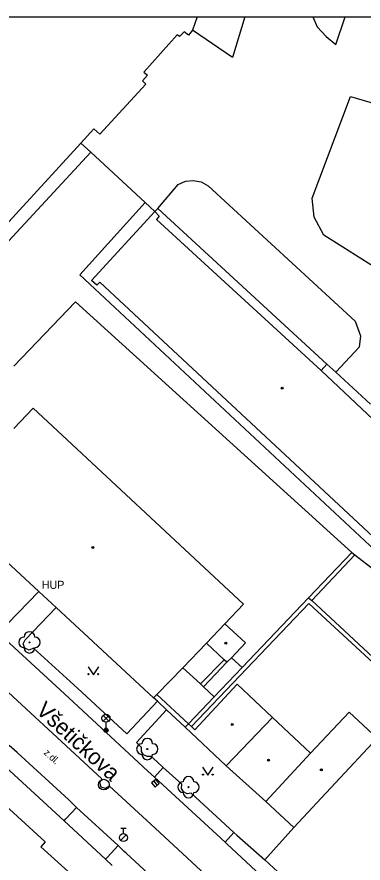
# Model space of a CAD drawing. Extents: x -600309 to -598967, y -1161267 to -1160292.
# Drawn here: x -599390.8 to -599358.4, y -1160371.7 to -1160292.3 of the extents above; entities that cross this region are included whole.
import ezdxf

# ---------------------------------------------------------------- set-up
doc = ezdxf.new("R2010")
doc.units = 0
for name, color, linetype in [('Level 10', 7, 'Continuous'), ('Level 11', 7, 'Continuous'), ('Level 22', 7, 'Continuous'), ('Level 27', 7, 'Continuous'), ('Level 28', 7, 'Continuous'), ('Level 33', 7, 'Continuous'), ('Level 36', 7, 'Continuous'), ('Level 39', 7, 'Continuous'), ('Level 40', 7, 'Continuous'), ('Level 41', 7, 'Continuous'), ('Level 49', 7, 'Continuous'), ('Level 5', 7, 'Continuous'), ('Level 7', 7, 'Continuous'), ('Vrstva 63', 7, 'Continuous')]:
    doc.layers.add(name, color=color, linetype=linetype)

msp = doc.modelspace()

# ---------------------------------------------------------------- linework, layer by layer
at = {"layer": 'Level 10'}
for points in [[(-599401.32, -1160341.98), (-599385.92, -1160356.18), (-599378.5, -1160363.04), (-599377.89, -1160363.6), (-599371.28, -1160369.71), (-599371.09, -1160369.89)], [(-599390.76, -1160361.29), (-599391.49, -1160360.62)], [(-599390.76, -1160361.29), (-599385.92, -1160365.74), (-599385.2, -1160366.44)], [(-599374.44, -1160365.09), (-599370.45, -1160368.79), (-599370.19, -1160369.03)], [(-599381.29, -1160370.02), (-599385.2, -1160366.44)], [(-599370.19, -1160369.03), (-599367.56, -1160371.34)], [(-599380.73, -1160370.56), (-599381.29, -1160370.02)], [(-599354, -1160385.71), (-599354.65, -1160385.15), (-599354.76, -1160385.06), (-599356.8, -1160383.15), (-599371.09, -1160369.89)], [(-599380.55, -1160370.74), (-599380.73, -1160370.56)], [(-599380.55, -1160370.74), (-599375.95, -1160374.98), (-599370.05, -1160380.45), (-599369.49, -1160380.97), (-599367.36, -1160382.95), (-599366.85, -1160383.42), (-599361.54, -1160388.34), (-599357.42, -1160392.15)]]:
    msp.add_lwpolyline(points, dxfattribs=at)
at = {"layer": 'Level 11'}
for points in [[(-599369.4117, -1160292.3474), (-599370.59, -1160296.15), (-599374.34, -1160293.59)], [(-599363.0597, -1160292.3474), (-599362.6599, -1160293.28), (-599361.81, -1160294.18), (-599360.89, -1160294.94), (-599360.0359, -1160292.3474)], [(-599359.54, -1160299.8), (-599332.05, -1160307.88), (-599327.19, -1160309.81), (-599325.02, -1160311.61), (-599323.98, -1160313.27), (-599323.37, -1160315.9099), (-599324.01, -1160320.98), (-599324.9099, -1160323.15), (-599326.9, -1160323.4), (-599330.49, -1160323.02), (-599339.09, -1160320.83), (-599342.4099, -1160322.05), (-599356.08, -1160316.54), (-599362.03, -1160312.8), (-599362.94, -1160311.13), (-599363.11, -1160309.35), (-599359.54, -1160299.8)], [(-599384.78, -1160304.17), (-599383.84, -1160305.01)], [(-599383.84, -1160305.01), (-599398.51, -1160320.85)], [(-599383.84, -1160305.01), (-599378.75, -1160309.75)], [(-599375.68, -1160308.05), (-599374.99, -1160307.75), (-599374.25, -1160307.67), (-599373.51, -1160307.81), (-599372.85, -1160308.17)], [(-599377.58, -1160310.29), (-599375.68, -1160308.05)], [(-599372.85, -1160308.17), (-599359.1, -1160320.85), (-599358.58, -1160322.25), (-599358.7199, -1160323.31), (-599360.9099, -1160325.63)], [(-599353.02, -1160332.88), (-599347.38, -1160338.17), (-599353.9699, -1160345.4), (-599384.88, -1160316.51), (-599378.75, -1160309.75)], [(-599378.75, -1160309.75), (-599377.87, -1160310.57)], [(-599377.87, -1160310.57), (-599377.58, -1160310.29)], [(-599377.58, -1160310.29), (-599361.75, -1160324.9)], [(-599391.07, -1160325.08), (-599385.27, -1160319.04), (-599359.39, -1160342.55)], [(-599361.75, -1160324.9), (-599362.29, -1160325.5)], [(-599361.75, -1160324.9), (-599360.9099, -1160325.63)], [(-599360.9099, -1160325.63), (-599357.6599, -1160328.63)], [(-599388.25, -1160358.73), (-599389.05, -1160357.99), (-599394.95, -1160352.53), (-599403.75, -1160344.39), (-599409.39, -1160339.16)], [(-599363.45, -1160346.79), (-599359.39, -1160342.55)], [(-599359.39, -1160342.55), (-599359.11, -1160342.77)], [(-599359.11, -1160342.77), (-599363.14, -1160347.05)], [(-599359.11, -1160342.77), (-599354.48, -1160346.37), (-599340.55, -1160358.5)], [(-599388.71, -1160346.21), (-599391.64, -1160349.22)], [(-599374.42, -1160358.85), (-599363.43, -1160347.33), (-599330.9, -1160377.35)], [(-599363.45, -1160346.79), (-599369.68, -1160353.33)], [(-599363.45, -1160346.79), (-599363.14, -1160347.05)], [(-599363.14, -1160347.05), (-599345.17, -1160363.76)], [(-599390.01, -1160350.72), (-599387.1, -1160347.7)], [(-599389.23, -1160351.52), (-599389.63, -1160351.69), (-599390.03, -1160351.52), (-599390.19, -1160351.12), (-599390.01, -1160350.72)], [(-599385.09, -1160355.26), (-599389.23, -1160351.52)], [(-599373.58, -1160354.87), (-599371.36, -1160352.61)], [(-599371.12, -1160352.84), (-599373.29, -1160355.13)], [(-599370.67, -1160352.43), (-599369.68, -1160353.33)], [(-599375.23, -1160353.35), (-599373.58, -1160354.87)], [(-599369.68, -1160353.33), (-599372.3, -1160356.08)], [(-599385.09, -1160355.26), (-599380.48, -1160359.53)], [(-599373.58, -1160354.87), (-599373.29, -1160355.13)], [(-599373.29, -1160355.13), (-599372.3, -1160356.08)], [(-599377.68, -1160355.86), (-599374.71, -1160358.59)], [(-599372.3, -1160356.08), (-599374.71, -1160358.59)], [(-599380.48, -1160359.53), (-599377.62, -1160356.48)], [(-599375.01, -1160358.93), (-599376.77, -1160357.28), (-599377.62, -1160356.48), (-599377.9699, -1160356.1599)], [(-599376.77, -1160357.28), (-599379.57, -1160360.34)], [(-599382.81, -1160363.77), (-599388.25, -1160358.73)], [(-599379.57, -1160360.34), (-599379.11, -1160360.82)], [(-599378.21, -1160361.66), (-599378.58, -1160361.68), (-599378.91, -1160361.51), (-599379.11, -1160361.19), (-599379.11, -1160360.82)], [(-599378.21, -1160361.66), (-599377.68, -1160362.14), (-599377.07, -1160362.69), (-599375.32, -1160364.27)], [(-599377.07, -1160362.69), (-599377.89, -1160363.6)], [(-599382.1, -1160364.44), (-599382.46, -1160364.67), (-599382.87, -1160364.54), (-599383.02, -1160364.14), (-599382.81, -1160363.77)], [(-599359.16, -1160385.68), (-599364.43, -1160380.8), (-599367.58, -1160377.89), (-599378.24, -1160368.02), (-599382.1, -1160364.44)], [(-599374.44, -1160365.09), (-599374.82, -1160365.16), (-599375.17, -1160364.99), (-599375.36, -1160364.65), (-599375.32, -1160364.27)], [(-599386.18, -1160367.51), (-599385.2, -1160366.44)], [(-599386.36, -1160367.7), (-599386.18, -1160367.51)], [(-599370.45, -1160368.79), (-599371.28, -1160369.71)], [(-599382.29, -1160371.11), (-599381.29, -1160370.02)], [(-599382.46, -1160371.3), (-599382.29, -1160371.11)]]:
    msp.add_lwpolyline(points, dxfattribs=at)
at = {"layer": 'Level 22'}
for centre in [(-599389.6, -1160350.97), (-599378.56, -1160360.97), (-599374.7, -1160364.54)]:
    msp.add_circle(centre, 0.05, dxfattribs=at)
for centre, start, end in [((-599390.1, -1160350.97), 90, 270), ((-599389.6, -1160350.47), 0, 180), ((-599389.1, -1160350.97), 270, 90), ((-599389.6, -1160351.47), 180, 0), ((-599378.56, -1160360.47), 0, 180), ((-599379.06, -1160360.97), 90, 270), ((-599378.06, -1160360.97), 270, 90), ((-599378.56, -1160361.47), 180, 0), ((-599374.7, -1160364.04), 0, 180), ((-599375.2, -1160364.54), 90, 270), ((-599374.2, -1160364.54), 270, 90), ((-599374.7, -1160365.04), 180, 0)]:
    msp.add_arc(centre, 0.5, start, end, dxfattribs=at)
at = {"layer": 'Level 27'}
msp.add_line((-599377.9603, -1160363.9881), (-599377.6397, -1160364.3719), dxfattribs=at)
msp.add_lwpolyline([(-599378.1521, -1160364.1484), (-599377.8316, -1160364.5321), (-599377.4479, -1160364.2116), (-599377.7684, -1160363.8279)], close=True, dxfattribs=at)
msp.add_circle((-599382.63, -1160364.3), 0.5, dxfattribs=at)
at = {"layer": 'Level 28'}
for p, q in [((-599381.05, -1160368.395), (-599380.55, -1160368.395)), ((-599380.8, -1160368.895), (-599380.8, -1160368.395)), ((-599381.058, -1160369.542), (-599380.528, -1160369.012))]:
    msp.add_line(p, q, dxfattribs=at)
msp.add_circle((-599380.8, -1160369.27), 0.375, dxfattribs=at)
at = {"layer": 'Level 33'}
for p, q in [((-599382.695, -1160358.34), (-599382.165, -1160357.81)), ((-599382.695, -1160357.81), (-599382.165, -1160358.34)), ((-599382.43, -1160358.45), (-599382.43, -1160359.2))]:
    msp.add_line(p, q, dxfattribs=at)
for centre, radius in [((-599382.43, -1160358.075), 0.375), ((-599382.43, -1160359.2), 0.2), ((-599382.43, -1160359.2), 0.1445), ((-599382.43, -1160359.2), 0.0876)]:
    msp.add_circle(centre, radius, dxfattribs=at)
at = {"layer": 'Level 36'}
for points in [[(-599384.11, -1160353.25), (-599383.61, -1160354), (-599383.11, -1160353.25)], [(-599373.39, -1160362.66), (-599372.89, -1160363.41), (-599372.39, -1160362.66)]]:
    msp.add_lwpolyline(points, dxfattribs=at)
for centre in [(-599384.0602, -1160353.9498), (-599383.1608, -1160353.9498), (-599373.3402, -1160363.3598), (-599372.4408, -1160363.3598)]:
    msp.add_circle(centre, 0.05, dxfattribs=at)
at = {"layer": 'Level 39'}
for centre, radius in [((-599365.94, -1160327.14), 0.09), ((-599365.94, -1160327.14), 0.0398), ((-599383.6599, -1160342.07), 0.09), ((-599383.6599, -1160342.07), 0.0398), ((-599371.2, -1160351.05), 0.09), ((-599371.2, -1160351.05), 0.0398), ((-599370.6, -1160358.6599), 0.09), ((-599370.6, -1160358.6599), 0.0398), ((-599367.2199, -1160362.02), 0.09), ((-599367.2199, -1160362.02), 0.0398), ((-599362.26, -1160362.9099), 0.09), ((-599362.26, -1160362.9099), 0.0398)]:
    msp.add_circle(centre, radius, dxfattribs=at)
at = {"layer": 'Level 5'}
msp.add_line((-599373.8806, -1160292.3474), (-599374.34, -1160293.59), dxfattribs=at)
for points in [[(-599375.77, -1160294.02), (-599378.9, -1160297.51)], [(-599375.55, -1160294.18), (-599375.77, -1160294.02)], [(-599375.12, -1160293.73), (-599375.55, -1160294.18)], [(-599374.69, -1160294.07), (-599375.12, -1160293.73)], [(-599374.34, -1160293.59), (-599374.69, -1160294.07)], [(-599378.55, -1160297.81), (-599379.01, -1160298.33)], [(-599378.9, -1160297.51), (-599378.55, -1160297.81)], [(-599378.69, -1160298.6599), (-599383.02, -1160303.33)], [(-599379.01, -1160298.33), (-599378.69, -1160298.6599)], [(-599383.58, -1160302.84), (-599384.78, -1160304.17)], [(-599383.02, -1160303.33), (-599383.58, -1160302.84)], [(-599384.78, -1160304.17), (-599399.37, -1160320.07)], [(-599383.79, -1160317.06), (-599377.87, -1160310.57)], [(-599377.87, -1160310.57), (-599377.45, -1160311.02)], [(-599377.45, -1160311.02), (-599377.69, -1160311.35)], [(-599377.69, -1160311.35), (-599362.29, -1160325.5)], [(-599383.28, -1160317.48), (-599383.79, -1160317.06)], [(-599383.02, -1160317.2199), (-599383.28, -1160317.48)], [(-599354.2199, -1160344.05), (-599383.02, -1160317.2199)], [(-599362.29, -1160325.5), (-599357.4099, -1160330.07)], [(-599391.07, -1160330.9099), (-599389.25, -1160329.03)], [(-599389.25, -1160329.03), (-599369.54, -1160347.4)], [(-599377.9699, -1160356.1599), (-599387.1, -1160347.7), (-599388.71, -1160346.21), (-599397.76, -1160337.83)], [(-599369.54, -1160347.4), (-599371.3, -1160349.24)], [(-599371.3, -1160349.24), (-599373.01, -1160351.05)], [(-599371.3, -1160349.24), (-599369.36, -1160351)], [(-599373.01, -1160351.05), (-599375.23, -1160353.35)], [(-599371.36, -1160352.61), (-599373.01, -1160351.05)], [(-599369.36, -1160351), (-599370.67, -1160352.43)], [(-599371.12, -1160352.84), (-599371.36, -1160352.61)], [(-599370.67, -1160352.43), (-599371.12, -1160352.84)], [(-599375.23, -1160353.35), (-599377.68, -1160355.86)], [(-599374.11, -1160359.17), (-599370.15, -1160354.89)], [(-599370.15, -1160354.89), (-599366.84, -1160358)], [(-599377.68, -1160355.86), (-599377.9699, -1160356.1599)], [(-599363.27, -1160361.34), (-599359.6599, -1160357.52)], [(-599359.6599, -1160357.52), (-599357.03, -1160359.95)], [(-599366.84, -1160358), (-599371.17, -1160362.53)], [(-599366.84, -1160358), (-599363.27, -1160361.34)], [(-599375.01, -1160358.93), (-599374.71, -1160358.59)], [(-599371.17, -1160362.53), (-599375.01, -1160358.93)], [(-599374.71, -1160358.59), (-599374.42, -1160358.85)], [(-599374.42, -1160358.85), (-599374.11, -1160359.17)], [(-599357.03, -1160359.95), (-599364.84, -1160368.31)], [(-599363.27, -1160361.34), (-599367.4699, -1160365.89)], [(-599367.4699, -1160365.89), (-599371.17, -1160362.53)], [(-599392.63, -1160365.57), (-599388.12, -1160369.6599)], [(-599364.84, -1160368.31), (-599367.4699, -1160365.89)], [(-599367.56, -1160371.34), (-599364.84, -1160368.31)], [(-599388.12, -1160369.6599), (-599388.53, -1160370.12)], [(-599388.53, -1160370.12), (-599384.05, -1160374.2)], [(-599353.76, -1160384.1), (-599367.56, -1160371.34)]]:
    msp.add_lwpolyline(points, dxfattribs=at)
at = {"layer": 'Level 7'}
msp.add_lwpolyline([(-599395.3, -1160359.4699), (-599393.17, -1160361.43), (-599392.65, -1160361.91), (-599386.36, -1160367.7), (-599382.46, -1160371.3), (-599381.84, -1160371.87)], dxfattribs=at)
at = {"layer": 'Vrstva 63'}
msp.add_lwpolyline([(-600308.541, -1160292.3474), (-598967.1085, -1160292.3474), (-598967.1085, -1161267.0314), (-600308.541, -1161267.0314)], close=True, dxfattribs=at)

# ---------------------------------------------------------------- texts
at = {"layer": 'Level 40'}
msp.add_text('z.dl.', height=0.65, rotation=317.25, dxfattribs=at).set_placement((-599388.31, -1160361.38))
at = {"layer": 'Level 41'}
msp.add_text('HUP', height=0.75, dxfattribs=at).set_placement((-599388.44, -1160345.95))
msp.add_text('HUP', height=0.75, dxfattribs=at).set_placement((-599388.44, -1160345.95))
at = {"layer": 'Level 49'}
msp.add_text('Všetičkova', height=1.5, rotation=317.27, dxfattribs=at).set_placement((-599389.08, -1160357.49))

doc.saveas('drawing.dxf')
